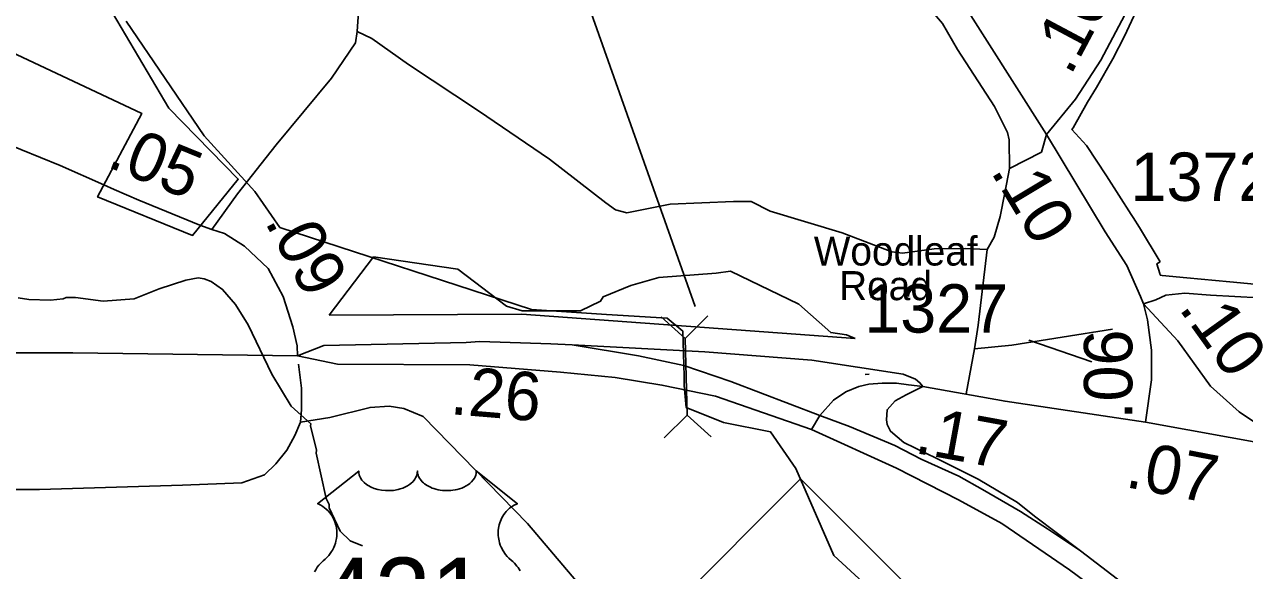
# Model space of a CAD drawing. Extents: x 1248224 to 1454986, y 825081 to 985870.
# Drawn here: x 1352926 to 1356080, y 880196 to 881607 of the extents above; entities that cross this region are included whole.
import ezdxf

# ---------------------------------------------------------------- set-up
doc = ezdxf.new("R2010")
doc.units = 0
for name, color, linetype in [('Exist Boundary Political City Limit New', 7, 'Continuous'), ('Exist Boundary Political City Limit New Hole', 7, 'Continuous'), ('Exist Hydrographic Creek Single Shore', 7, 'Continuous'), ('Exist Hydrographic Misc Water Feature', 7, 'Continuous'), ('Exist Road Non-System Type 51', 7, 'Continuous'), ('Exist Road Primary Interstate Ramp 1 Lane Attributed', 7, 'Continuous'), ('Exist Road Primary NC Shield CELL', 7, 'Continuous'), ('Exist Road Primary US Divided Attributed', 7, 'Continuous'), ('Exist Road Primary US Mileage Hundredths English Label', 7, 'Continuous'), ('Exist Road Primary US Shield CELL', 7, 'Continuous'), ('Exist Road Primary US Shield Number Label', 7, 'Continuous'), ('Exist Road Primary US Structure Culvert CELL', 7, 'Continuous'), ('Exist Road Primary US Structure Culvert Number Label', 7, 'Continuous'), ('Exist Road Primary US UnDivided 4 Lane Attributed', 7, 'Continuous'), ('Exist Road Secondary Mileage Hundredths English Label', 7, 'Continuous'), ('Exist Road Secondary Type 51 Attributed', 7, 'Continuous'), ('Exist Road Secondary Type 51 Label', 7, 'Continuous'), ('Exist Road Secondary Type 51 Number Label', 7, 'Continuous'), ('Map Preparation Boundary City Limit Buffer Line', 7, 'Continuous')]:
    doc.layers.add(name, color=color, linetype=linetype)

msp = doc.modelspace()

# ---------------------------------------------------------------- linework, layer by layer
at = {"layer": 'Exist Boundary Political City Limit New'}
msp.add_lwpolyline([(1352845.9, 881557.1), (1353229.2, 881376.8), (1353115, 881161.3), (1353360.6, 881061.9), (1353478.4, 881207.4), (1353299, 881390.3), (1353086.6, 881751.7), (1353110.1, 881780.6)], dxfattribs=at)
at = {"layer": 'Exist Boundary Political City Limit New Hole'}
for p, q in [((1353713.4, 880855.7), (1353828.3, 881006.4)), ((1355930.6, 880952.1), (1356042, 880941.6))]:
    msp.add_line(p, q, dxfattribs=at)
for points in [[(1355840.4, 881780.1), (1355839.8, 881776.9), (1355839.1, 881772.1), (1355838.4, 881767.5), (1355834.6, 881745.7), (1355828.4, 881718.4), (1355819.7, 881690.3), (1355813, 881673), (1355793.6, 881628.2), (1355769, 881576.4), (1355739.2, 881518.4), (1355696.7, 881444.2), (1355673.7, 881406.3), (1355636.3, 881339.8)], [(1355636.3, 881339.8), (1355633.7, 881335), (1355671.1, 881294.4), (1355722.9, 881215.5), (1355787, 881115.7), (1355791.5, 881108.4)], [(1355791.5, 881108.4), (1355808.5, 881082.1), (1355861.8, 880993.7)], [(1353828.3, 881006.4), (1354045.8, 880974.4), (1354171.8, 880879.3), (1354212.1, 880866.5), (1354363.5, 880866.9), (1354415.1, 880892.1), (1354421.6, 880902.8), (1354492.9, 880932.1), (1354565.9, 880953.3), (1354714, 880963.8), (1354750.6, 880968.9), (1354927.4, 880884.1), (1355010.1, 880810.5), (1355051.1, 880805), (1355072.9, 880795.5)], [(1355861.8, 880993.7), (1355853.3, 880988.3), (1355860.5, 880963.4), (1355861.9, 880958.7)], [(1355861.9, 880958.7), (1355866.4, 880958.3), (1355930.6, 880952.1)], [(1356042, 880941.6), (1356105.7, 880935.5), (1356154.9, 880931.2), (1356161.3, 880930.7)], [(1355072.9, 880795.5), (1354211.3, 880857.8), (1353713.4, 880855.7)]]:
    msp.add_lwpolyline(points, dxfattribs=at)
at = {"layer": 'Exist Hydrographic Creek Single Shore'}
msp.add_lwpolyline([(1355191.1, 880075.5), (1355018.2, 880235), (1354919.5, 880459.6), (1354854.4, 880554), (1354733.2, 880578.7), (1354636.6, 880616.9), (1354631, 880673.6), (1354631, 880698.3), (1354629.9, 880727.5), (1354627.6, 880814.5), (1354587.2, 880848.2), (1354430.1, 880857.2), (1354236.5, 880870.5), (1353586.1, 881081.9), (1353521.1, 881175.3), (1353390.1, 881319.1), (1353189, 881615.4)], dxfattribs=at)
at = {"layer": 'Exist Hydrographic Misc Water Feature'}
msp.add_lwpolyline([(1352909.7, 880900.4), (1352937.6, 880895.7), (1352993.6, 880894.5), (1353025.6, 880897.8), (1353033.7, 880901.6), (1353057.7, 880901), (1353129.5, 880891.4), (1353209.7, 880897.6), (1353274.3, 880924), (1353342.8, 880946.5), (1353374.8, 880951.8), (1353390.8, 880949.3), (1353408.7, 880943), (1353438.2, 880922.3), (1353471.3, 880883.5), (1353504.1, 880830.8), (1353565.3, 880703.4), (1353615.5, 880620.2), (1353666.5, 880575.1), (1353665.3, 880569.7), (1353681, 880506.7), (1353679.9, 880499.1), (1353706.2, 880382.2), (1353713.9, 880366), (1353713.7, 880358), (1353742.4, 880297.4), (1353767.8, 880272.8), (1353799.5, 880259.6)], dxfattribs=at)
at = {"layer": 'Exist Road Non-System Type 51'}
msp.add_line((1355098.8, 880701.9), (1355109.3, 880703.1), dxfattribs=at)
for points in [[(1353410.3, 881077.2), (1353476.8, 881169.1), (1353576.7, 881295.7), (1353719.2, 881467.6), (1353781.8, 881559.6), (1353785.6, 881588.4), (1353789.6, 881639), (1353813.6, 881713.7), (1353872.2, 881884.2), (1353929.3, 882055.5), (1353965.6, 882104.6)], [(1355472.2, 881234.6), (1355470.9, 881308.6), (1355466.9, 881327.2), (1355433.6, 881395.2), (1355337.7, 881541.8), (1355299.1, 881609.7), (1355268.5, 881644.4), (1355189.9, 881733.7), (1355150.2, 881765.1)], [(1354428.7, 881145.5), (1354283.1, 881258.3), (1354099.4, 881383.6), (1353918.3, 881503.5), (1353823.7, 881570.2), (1353785.6, 881588.4)], [(1355472.2, 881234.6), (1355554.8, 881277.2), (1355568, 881322.3)], [(1355414.1, 881025.6), (1355432.3, 881057.3), (1355448.2, 881110.6), (1355460.2, 881171.9), (1355472.2, 881234.6)], [(1354428.7, 881145.5), (1354454, 881128.2), (1354483.3, 881120.2), (1354595.1, 881142.8), (1354758.9, 881149.5), (1354804.2, 881149.5), (1354853.5, 881124.2), (1355039.9, 881068.2)], [(1355039.9, 881068.2), (1355167.8, 881018.9), (1355195.7, 881016.2), (1355277, 881026.9), (1355358.2, 881028.2), (1355414.1, 881025.6)], [(1355414.1, 881025.6), (1355391.5, 880829.7), (1355381.4, 880768.6)], [(1355818.3, 880885.2), (1355850.7, 880895.2), (1355876, 880907.2), (1355925.3, 880912.5), (1355991.9, 880907.2), (1356243.6, 880893.9), (1356382.1, 880893.9)], [(1355381.4, 880768.6), (1355478.6, 880777.9), (1355738.3, 880819.3)], [(1355360.1, 880652.7), (1355381.4, 880768.6)], [(1353634.1, 880728.9), (1353642.2, 880666.8), (1353642.2, 880611.5), (1353639.3, 880579.5)], [(1353639.3, 880579.5), (1353714.9, 880591.1), (1353819.5, 880617.3), (1353869, 880620.2), (1353906.8, 880614.4), (1353956.2, 880594), (1354226.6, 880317.6), (1354499.9, 879994.6), (1354546.5, 879878.2), (1354613.3, 879683.2), (1354665.7, 879587.2), (1354706.4, 879546.5), (1354787.8, 879537.7), (1354889.6, 879534.8), (1355098.9, 879540.6), (1355317, 879546.5), (1355407.1, 879552.3), (1355456.5, 879552.3), (1355474, 879546.5), (1355494.3, 879523.2)], [(1353639.3, 880579.5), (1353624.7, 880544.5), (1353604.4, 880506.7), (1353575.3, 880471.8), (1353546.2, 880442.7), (1353488.1, 880422.3), (1353334, 880416.5), (1352964.7, 880404.9), (1352778.6, 880404.9), (1352598.3, 880431.1)]]:
    msp.add_lwpolyline(points, dxfattribs=at)
at = {"layer": 'Exist Road Primary Interstate Ramp 1 Lane Attributed'}
for points in [[(1355248.4, 880671.7), (1355240.7, 880681), (1355229.2, 880690.2), (1355197.6, 880702.9), (1354961.2, 880739.1), (1354684.3, 880760.5), (1354342, 880779.4)], [(1355655.7, 880246.9), (1355536.4, 880336.1), (1355492.7, 880371.3), (1355390.8, 880431.9), (1355284.4, 880485.6), (1355199.4, 880526.9), (1355164.4, 880555.7), (1355155.8, 880572.7), (1355154.1, 880585.4), (1355155.7, 880611.3), (1355176.4, 880634.3), (1355204.7, 880649.6), (1355248.4, 880671.7)]]:
    msp.add_lwpolyline(points, dxfattribs=at)
at = {"layer": 'Exist Road Primary NC Shield CELL'}
msp.add_lwpolyline([(1354599.3, 880099.8), (1354932.3, 880432.8), (1355265.3, 880099.8), (1354932.3, 879766.8)], close=True, dxfattribs=at)
at = {"layer": 'Exist Road Primary US Divided Attributed'}
for points in [[(1354342, 880779.4), (1354286.4, 880781.9), (1354103.1, 880787.9), (1354067.5, 880784.8), (1353699.9, 880777.4), (1353632, 880750.5)], [(1353632, 880750.5), (1353735.3, 880729.4), (1354076.8, 880727.5), (1354311.2, 880708.2), (1354452.8, 880694.3), (1354573.5, 880674.9), (1354711.9, 880646.3), (1354960.3, 880560.4)], [(1354981.9, 880596.7), (1354752.2, 880684.2), (1354630.7, 880725.2), (1354513.1, 880750.6), (1354342, 880779.4)], [(1355655.7, 880246.9), (1355570.6, 880303.4), (1355500.2, 880348.3), (1355402, 880405.6), (1355340.9, 880439.6), (1355244.2, 880483.7), (1355176.1, 880518.6), (1355058.5, 880568.1), (1354981.9, 880596.7)], [(1354960.3, 880560.4), (1355180, 880460.5), (1355340.1, 880378.5), (1355452.3, 880317.3), (1355627.5, 880197.4), (1355760.1, 880099.1), (1355912.5, 879976), (1356003.1, 879903.3), (1356266.8, 879665.7), (1356360.5, 879590.6), (1356610.3, 879347.6), (1356820.7, 879132.4), (1357006.4, 878920.3), (1357117.2, 878787.3)], [(1357190.4, 878817.5), (1357049.7, 878980.7), (1356922.8, 879123.1), (1356690.8, 879372.3), (1356446.3, 879599.9), (1356283.9, 879731.4), (1356194.1, 879805.7), (1356100.5, 879879.3), (1356058.8, 879920.3), (1355985.3, 879986.1), (1355842.9, 880104.5), (1355751.6, 880173.4), (1355655.7, 880246.9)]]:
    msp.add_lwpolyline(points, dxfattribs=at)
at = {"layer": 'Exist Road Primary US Shield CELL'}
msp.add_lwpolyline([(1353675.3, 880192.2), (1353678.7, 880198), (1353682.9, 880204.3), (1353687, 880209.6), (1353692.5, 880215.5), (1353698.1, 880220.9), (1353703.3, 880225.1), (1353709.4, 880231.2), (1353712.6, 880234.8), (1353716.5, 880239.9), (1353719.6, 880244.6), (1353722, 880248.8), (1353725.3, 880255), (1353727.2, 880259.7), (1353729.7, 880266.8), (1353730.9, 880271.9), (1353732.1, 880278.3), (1353733, 880284.4), (1353733.3, 880292), (1353733.1, 880298.3), (1353732.3, 880305.7), (1353730.9, 880312.7), (1353729.2, 880318.8), (1353726.6, 880325.9), (1353724.2, 880331), (1353720.1, 880338), (1353715.6, 880344.5), (1353710.9, 880349.7), (1353706.2, 880354.4), (1353701.7, 880358), (1353697.4, 880361), (1353692, 880364.3), (1353686.8, 880366.9), (1353683.5, 880368.2), (1353789.8, 880452.9), (1353790, 880448.5), (1353791.1, 880443.3), (1353791.9, 880440.6), (1353794.4, 880435.4), (1353798.4, 880429.3), (1353804, 880423.3), (1353810.3, 880418.1), (1353814.6, 880415.4), (1353821.9, 880411.5), (1353830.1, 880408), (1353839.2, 880405.4), (1353848.6, 880403.5), (1353858.8, 880402.4), (1353868.9, 880402.2), (1353879.9, 880403), (1353891.9, 880405.3), (1353897.5, 880406.8), (1353903.7, 880408.9), (1353909.5, 880411.3), (1353915.8, 880414.7), (1353920.9, 880417.9), (1353924.9, 880420.8), (1353930.5, 880426.2), (1353935, 880431.8), (1353936.9, 880435), (1353938.5, 880438), (1353940.8, 880444.4), (1353941.4, 880447.2), (1353941.8, 880453.1), (1353942.2, 880448.1), (1353942.7, 880445.1), (1353943.5, 880442.1), (1353944.8, 880438.9), (1353947, 880434.3), (1353949.6, 880430.6), (1353954.3, 880425), (1353957.2, 880422.2), (1353959.9, 880420), (1353967.2, 880415.1), (1353975.6, 880410.8), (1353979.7, 880409), (1353984, 880407.5), (1353989.4, 880405.8), (1353995, 880404.5), (1354000.5, 880403.6), (1354006.2, 880402.7), (1354011.9, 880402.3), (1354016.7, 880402.2), (1354022.4, 880402.2), (1354027.8, 880402.6), (1354033.2, 880403.2), (1354039.3, 880404.2), (1354044.1, 880405.3), (1354050.5, 880407), (1354056.3, 880409), (1354061.3, 880411.2), (1354067.9, 880414.7), (1354073.3, 880418), (1354077.2, 880421.1), (1354081.8, 880425.4), (1354086.2, 880430.5), (1354088.8, 880434.2), (1354090.6, 880438), (1354092.3, 880442.1), (1354093.3, 880446.3), (1354093.8, 880450), (1354093.9, 880453.2), (1354200.2, 880368.5), (1354197.7, 880367.6), (1354191.9, 880364.8), (1354187.3, 880362), (1354180, 880356.9), (1354176.9, 880354.1), (1354173.8, 880351.1), (1354170.9, 880348), (1354168.3, 880345), (1354165.3, 880340.8), (1354162.5, 880336.5), (1354159.8, 880331.8), (1354157.8, 880327.7), (1354154.6, 880319.2), (1354153, 880313.8), (1354152, 880309.2), (1354150.7, 880299.7), (1354150.4, 880295.2), (1354150.4, 880290.7), (1354150.7, 880286), (1354151.1, 880281.5), (1354151.9, 880276.8), (1354152.7, 880272.6), (1354154, 880267.5), (1354155.9, 880261.6), (1354158.2, 880255.9), (1354163.1, 880246.7), (1354169.3, 880237.3), (1354173.8, 880232), (1354178.1, 880227.5), (1354184.7, 880221.9), (1354188.3, 880218.8), (1354192.3, 880214.7), (1354199, 880207), (1354201.7, 880203.4), (1354204.4, 880199.3), (1354206.9, 880195.1)], dxfattribs=at)
at = {"layer": 'Exist Road Primary US Structure Culvert CELL'}
for p, q in [((1354571.4, 880851.1), (1354633.4, 880795.4)), ((1354692.3, 880854.3), (1354633.4, 880795.4)), ((1354633.4, 880795.4), (1354638.6, 880597.1)), ((1354579.7, 880538.3), (1354638.6, 880597.1)), ((1354700.6, 880541.5), (1354638.6, 880597.1))]:
    msp.add_line(p, q, dxfattribs=at)
at = {"layer": 'Exist Road Primary US Structure Culvert Number Label'}
msp.add_line((1354659.9, 880877.7), (1353913.4, 882982.8), dxfattribs=at)
at = {"layer": 'Exist Road Primary US UnDivided 4 Lane Attributed'}
for p, q in [((1354981.9, 880596.7), (1354960.3, 880560.4)), ((1356176.4, 880514.9), (1355823.6, 880578.9))]:
    msp.add_line(p, q, dxfattribs=at)
for points in [[(1353632, 880750.5), (1353050.9, 880758.3), (1352562.9, 880758.1), (1351932.8, 880741), (1350808.4, 880720.6), (1350693.8, 880720.6), (1349897.6, 880708.1), (1349369.9, 880698)], [(1355248.4, 880671.7), (1355211.3, 880676), (1355180, 880680.3), (1355142.9, 880680.3), (1355108.7, 880677.4), (1355083.1, 880671.7), (1355048.8, 880657.5), (1355017.5, 880636.1), (1354981.9, 880596.7)], [(1355823.6, 880578.9), (1355460.8, 880633.2), (1355248.4, 880671.7)]]:
    msp.add_lwpolyline(points, dxfattribs=at)
at = {"layer": 'Exist Road Secondary Type 51 Attributed'}
for points in [[(1354556.3, 882954.8), (1354581.6, 882912.8), (1354732.7, 882664.1), (1354938.5, 882343.1), (1355081.1, 882107.3), (1355117.7, 882044.3), (1355229.4, 881849.7), (1355254, 881807.8), (1355331.7, 881694.3), (1355568, 881322.3)], [(1355825.1, 881797.7), (1355814.8, 881744.9), (1355793.2, 881679.9), (1355770.3, 881631.5), (1355707.9, 881514.3), (1355643, 881413.6), (1355568, 881322.3)], [(1353131.5, 881192.3), (1353131.3, 881192.4), (1353018.4, 881242.4), (1352814.2, 881325.2), (1352723, 881361.3), (1352695.5, 881372.2), (1352663.9, 881398.9), (1352628.6, 881436.6), (1352601.8, 881479.1)], [(1355568, 881322.3), (1355719.2, 881070.6), (1355775.2, 880984), (1355810.7, 880903.7), (1355818.3, 880885.2)], [(1353378.8, 881088.4), (1353221.4, 881152.4), (1353157.9, 881180.6), (1353131.5, 881192.3)], [(1353632, 880750.5), (1353631, 880776.4), (1353620, 880825.1), (1353594.9, 880903.6), (1353555.6, 880975.9), (1353494.4, 881034), (1353442.6, 881066.6), (1353410.3, 881077.2), (1353378.8, 881088.4)], [(1355818.3, 880885.2), (1355907.6, 880789.1), (1355991.6, 880671.9), (1356065.4, 880605.6), (1356131.6, 880562.3), (1356195.2, 880519)], [(1355823.6, 880578.9), (1355838.8, 880688.4), (1355838.8, 880764.9), (1355828.6, 880843.8), (1355818.3, 880885.2)]]:
    msp.add_lwpolyline(points, dxfattribs=at)
at = {"layer": 'Exist Road Secondary Type 51 Label'}
msp.add_lwpolyline([(1355522, 880790.8), (1355685, 880734.8)], dxfattribs=at)
at = {"layer": 'Map Preparation Boundary City Limit Buffer Line'}
msp.add_lwpolyline([(1352845.9, 881557.1), (1353229.2, 881376.8), (1353115, 881161.3), (1353360.6, 881061.9), (1353478.4, 881207.4), (1353299, 881390.3), (1353086.6, 881751.7), (1353110.1, 881780.6)], dxfattribs=at)

# ---------------------------------------------------------------- texts
at = {"layer": 'Exist Road Primary US Mileage Hundredths English Label'}
for s, rotation, p in [('.26', 355.2809, (1354024.4, 880600.1)), ('.17', 349.6385, (1355223.9, 880500.1)), ('.07', 349.0099, (1355768.6, 880412.1))]:
    msp.add_text(s, height=125, rotation=rotation, dxfattribs=at).set_placement(p)
at = {"layer": 'Exist Road Primary US Shield Number Label'}
msp.add_text('421', height=195, dxfattribs=at).set_placement((1353685.9, 880034.1))
at = {"layer": 'Exist Road Secondary Mileage Hundredths English Label'}
for s, rotation, p in [('.10', 61.979, (1355629.6, 881471.9)), ('.05', 337.8577, (1353135.5, 881240.5)), ('.10', 300.9976, (1355421.8, 881227.2)), ('.09', 298.5042, (1353545.6, 881097.4)), ('.10', 305.6336, (1355907.7, 880873.4)), ('.06', 90, (1355789.6, 880586.1))]:
    msp.add_text(s, height=125, rotation=rotation, dxfattribs=at).set_placement(p)
at = {"layer": 'Exist Road Secondary Type 51 Label'}
for s, p in [('Woodleaf', (1354966.2, 880983.9)), ('Road', (1355031.7, 880894.4))]:
    msp.add_text(s, height=75, dxfattribs=at).set_placement(p)
at = {"layer": 'Exist Road Secondary Type 51 Number Label'}
for s, p in [('1372', (1355785, 881150.9)), ('1327', (1355096.7, 880810.5))]:
    msp.add_text(s, height=125, dxfattribs=at).set_placement(p)

doc.saveas('drawing.dxf')
